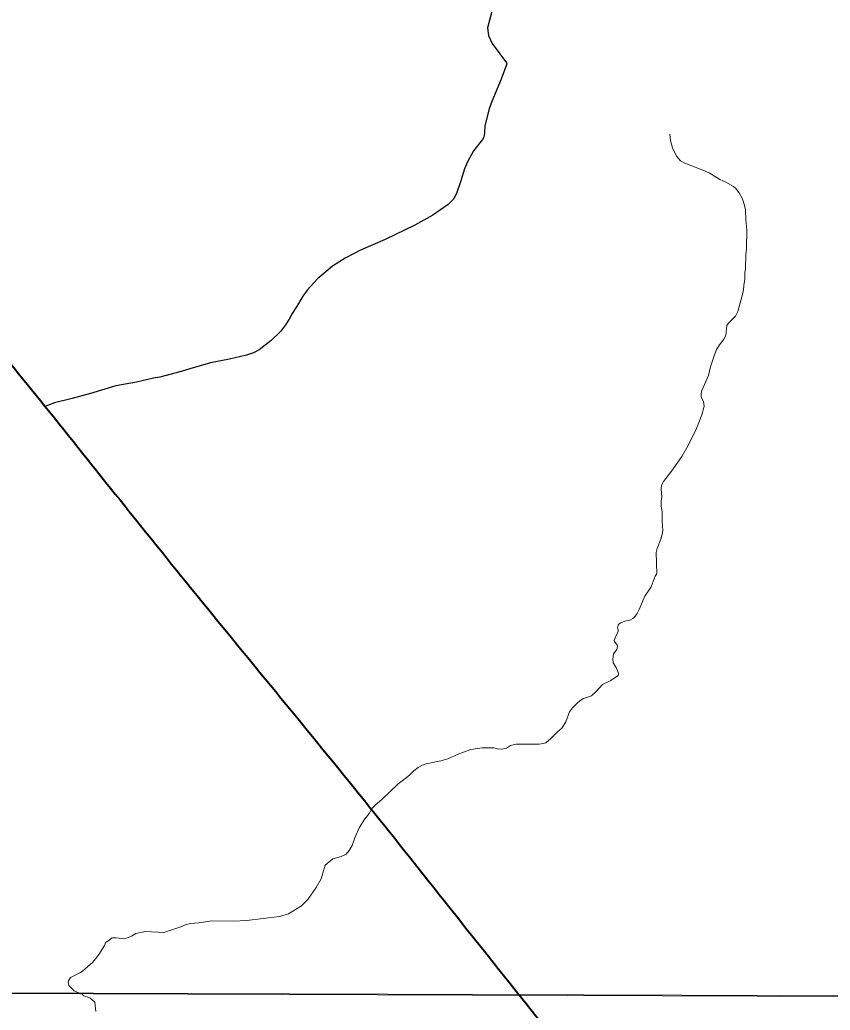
# Model space of a CAD drawing. Extents: x 553962 to 842807, y 8883888 to 9032388.
# Drawn here: x 616080 to 617968, y 8909821 to 8912126 of the extents above; entities that cross this region are included whole.
import ezdxf

# ---------------------------------------------------------------- set-up
doc = ezdxf.new("R2010")
doc.units = 0
doc.header["$LTSCALE"] = 200
doc.layers.add('6', color=7, linetype='Continuous', lineweight=13)

msp = doc.modelspace()

# ---------------------------------------------------------------- linework, layer by layer
at = {"layer": '6'}
msp.add_line((574653.9, 8910009.3), (626625.7, 8909822.1), dxfattribs=at)
at = {"layer": '6', "lineweight": 25}
for points in [[(617180.4, 8912148.8), (617169.5, 8912108), (617171.3, 8912089.7), (617179.9, 8912071.3), (617213.5, 8912026.5), (617214.4, 8912023.9), (617201.2, 8911988.2), (617179.4, 8911936.5), (617173.4, 8911919.4), (617163.4, 8911879.8), (617162.4, 8911862.8), (617160.9, 8911853.1), (617157.7, 8911847.9), (617136.6, 8911821.2), (617123.1, 8911796.3), (617115.8, 8911779.3), (617107.5, 8911751.8), (617096.9, 8911722.6), (617090.2, 8911708.9), (617077.8, 8911696.4), (617042.2, 8911672), (617000, 8911648.6), (616931, 8911615.2), (616873.1, 8911590.6), (616873.1, 8911590.6), (616837.7, 8911571.6), (616808.5, 8911553.1), (616773.3, 8911523.9), (616749, 8911497.4), (616738.8, 8911483.6), (616724.6, 8911458.4), (616714.4, 8911443.1), (616707.3, 8911429.4), (616698.9, 8911416.2), (616687, 8911401.3), (616665.6, 8911380.4), (616637.3, 8911358.7), (616624.2, 8911351.1), (616608.1, 8911345.8), (616568.5, 8911336.3), (616523.8, 8911328.5), (616476.2, 8911313.8)], [(616476.2, 8911313.8), (616456.1, 8911307.6), (616406, 8911294.7), (616391.5, 8911292.4), (616351.9, 8911283), (616303.7, 8911274.3), (616244.3, 8911256.6), (616201.6, 8911245.4)], [(616201.6, 8911245.4), (616160.8, 8911234.7), (616138.3, 8911226.1)]]:
    msp.add_lwpolyline(points, dxfattribs=at)
at = {"layer": '6'}
for points in [[(617562.8, 8910835.9), (617564, 8910837.8), (617562.3, 8910886.7), (617564.9, 8910895.9), (617573, 8910917.7), (617576.3, 8910929), (617577.6, 8910937.7), (617576.3, 8910959.7), (617576, 8910981.6), (617574.1, 8910994.8), (617574.2, 8911006.4), (617575.1, 8911016.5), (617573.7, 8911034.4), (617574.5, 8911043.2), (617578.9, 8911051.8), (617598.1, 8911076.2), (617622.2, 8911110.3), (617636.9, 8911135.7), (617656, 8911175.1), (617668.9, 8911207.3), (617674, 8911227.4), (617672.8, 8911237.8), (617668.1, 8911247), (617667.2, 8911250.1), (617667.2, 8911256.6), (617668.5, 8911263.8), (617683.8, 8911298.9), (617688.8, 8911318.6), (617697.1, 8911344.1), (617703, 8911358.8), (617709.5, 8911369.9), (617720, 8911383.1), (617724.2, 8911391.6), (617726.9, 8911415.3), (617730.5, 8911420.4), (617746.8, 8911436.4), (617752.1, 8911447.4), (617764.4, 8911490.2), (617765.9, 8911498.2), (617766.5, 8911507.9), (617768.6, 8911522.5), (617769, 8911537.6), (617770.4, 8911547.3), (617771.3, 8911580), (617773, 8911593.1), (617773.7, 8911638), (617771, 8911661.2), (617770.5, 8911684.6), (617767.4, 8911697.2), (617762.8, 8911711), (617755.8, 8911723.9), (617747.4, 8911734.2), (617742.5, 8911738.5), (617724.3, 8911749), (617710.7, 8911755.1), (617685.6, 8911770.6), (617667.4, 8911778.3), (617628.8, 8911792.7), (617619.2, 8911797.9), (617609.2, 8911808.9), (617600.2, 8911828.9), (617595.8, 8911845.8), (617593.7, 8911860.5)], [(617500.8, 8910729.2), (617509.3, 8910733.5), (617512.1, 8910736.2), (617517.9, 8910744.5), (617522.7, 8910753.9), (617535.9, 8910785.2), (617550.5, 8910807.1), (617560.2, 8910831.5), (617562.8, 8910835.9)], [(617299.1, 8910441.8), (617305.3, 8910443.9), (617317.2, 8910453.6), (617331.8, 8910468.8), (617342.9, 8910478.3), (617351.6, 8910492.9), (617360.4, 8910515.6), (617367.5, 8910525), (617376.7, 8910534.6), (617384.6, 8910541.5), (617393.3, 8910546.7), (617411.8, 8910552.7), (617422, 8910562.3), (617437.5, 8910579.4), (617456.6, 8910589.1), (617473.9, 8910600.3), (617474.5, 8910603.6), (617473.9, 8910607.4), (617468.9, 8910619.3), (617461.8, 8910629.7), (617461.1, 8910638.3), (617462.7, 8910651.2), (617470.4, 8910661.1), (617471.7, 8910664.2), (617471.9, 8910668), (617471.1, 8910670.9), (617465, 8910679.6), (617464.6, 8910681.5), (617468, 8910692.2), (617473.8, 8910701.9), (617473.8, 8910707), (617472.5, 8910711.1), (617473.6, 8910717.2), (617475.2, 8910719.9), (617479.9, 8910723.1), (617489.2, 8910726.7), (617500.8, 8910729.2)], [(616192.8, 8909887.3), (616193.2, 8909889.8), (616197.7, 8909897.2), (616219.6, 8909908.3), (616226.1, 8909912.5), (616249, 8909932.6), (616257.3, 8909941.8), (616264.1, 8909951.3), (616276.8, 8909971.7), (616279.8, 8909979), (616287.1, 8909983.6), (616293.1, 8909988.7), (616295.8, 8909989.5), (616304.5, 8909990.1), (616324.8, 8909987.7), (616339.8, 8909993.6), (616350, 8910000.2), (616372.9, 8910004.4), (616415.3, 8910002.2), (616455.3, 8910015.7), (616467.7, 8910020.6), (616477.9, 8910023.4), (616496.8, 8910025), (616528.2, 8910029.2), (616577, 8910028.5), (616609.1, 8910030.1), (616684.8, 8910039.5), (616706, 8910045.3), (616736, 8910064.1), (616750.6, 8910079.1), (616770.5, 8910107.1), (616781.6, 8910127.4), (616791.2, 8910158.7), (616808.9, 8910174), (616828.5, 8910179.3), (616840.2, 8910184.9), (616847.3, 8910193.1), (616854.1, 8910204.5), (616859.9, 8910222.7), (616870.1, 8910245.9), (616883.5, 8910266.4), (616893.7, 8910279.4), (616901, 8910291.8), (616906.8, 8910298.1), (616923.7, 8910312.6), (616960.8, 8910347.6), (616987.3, 8910368.4), (616997.7, 8910378.3), (617007.8, 8910385.9), (617018, 8910391.8), (617026.7, 8910394.9), (617060.3, 8910401.7), (617077, 8910406.6), (617100.7, 8910417), (617130.8, 8910428.2), (617157.1, 8910431.9), (617184, 8910431.9), (617195.7, 8910429.2), (617206.4, 8910429.5), (617213.6, 8910431.1), (617223, 8910437.1), (617235.8, 8910440.2), (617289.8, 8910440.6), (617299.1, 8910441.8), (617299.1, 8910441.8)], [(616257, 8909818.6), (616254.6, 8909839.7), (616243.1, 8909850.2), (616229.2, 8909854.7), (616225.9, 8909857.9), (616206.9, 8909866.8), (616203.1, 8909869.8), (616194.2, 8909879.1), (616192.8, 8909887.3)]]:
    msp.add_lwpolyline(points, dxfattribs=at)
msp.add_lwpolyline([(618535.2, 8909853.3), (607574.3, 8909890.7), (607543.3, 8898835.3), (618504.2, 8898795.8)], close=True, dxfattribs=at)
at = {"layer": '6', "lineweight": 40}
msp.add_spline([(615971.7, 8911432.5), (616138.5, 8911227.2), (616313.3, 8911009), (616504.8, 8910771.9), (616895.5, 8910293.3), (617079.2, 8910062.8), (617725.5, 8909265.3), (618056.1, 8908857.7), (618263.2, 8908603.7), (618306.6, 8908556.9), (618336.6, 8908483.4), (618463.5, 8908212.8), (618533.7, 8908055.7), (618557.1, 8908012.3), (618590.5, 8907985.6), (618640.6, 8907962.2), (618764.1, 8907925.4), (618847.6, 8907882), (618877.7, 8907865.3), (618937.8, 8907811.8), (618997.9, 8907778.4), (619028, 8907745), (619141.5, 8907698.2), (619241.7, 8907674.8), (619372, 8907724.9), (619488.8, 8907801.8), (619552.3, 8907878.6), (619575.7, 8907905.4), (619599.1, 8907898.7), (619632.5, 8907871.9), (619679.2, 8907871.9), (619782.8, 8907918.7), (619872.9, 8907952.1), (619949.7, 8907952.1), (620026.6, 8907932.1), (620080, 8907908.7), (620120.1, 8907902), (620166.8, 8907932.1), (620233.6, 8907952.1), (620300.4, 8907958.8), (620363.9, 8907992.2), (620444, 8908052.4), (620517.5, 8908095.8), (620586.9, 8908115.3)], degree=3, dxfattribs=at)

doc.saveas('drawing.dxf')
